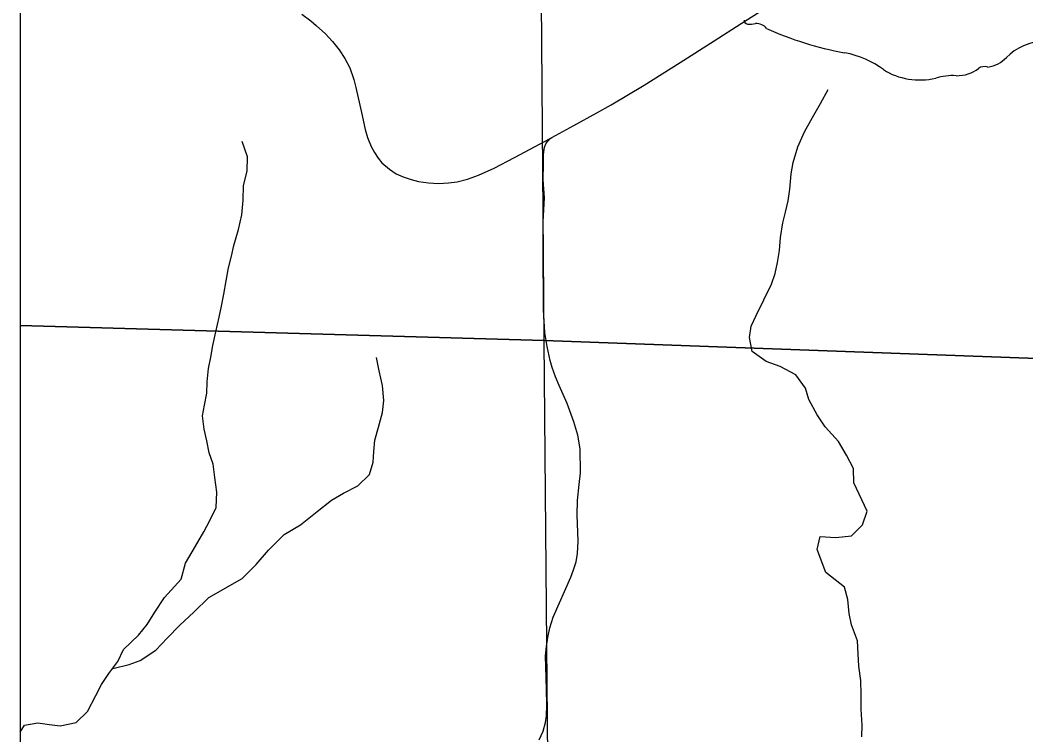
# Model space of a CAD drawing. Extents: x 0 to 34, y 0 to 22.
# Drawn here: x 2.1 to 2.985, y 16.044 to 16.672 of the extents above; entities that cross this region are included whole.
import ezdxf

# ---------------------------------------------------------------- set-up
doc = ezdxf.new("R2010")
doc.units = 0
for name, color, linetype in [('Default', 7, 'Continuous'), ('GM_X_Minor_River', 7, 'Continuous'), ('GM_X_Rail_Line', 7, 'Continuous'), ('GM_X_Section', 7, 'Continuous'), ('GM_X_State_Route', 7, 'Continuous'), ('GM_X_State_Shield', 7, 'Continuous'), ('GM_X_Township_Road', 7, 'Continuous'), ('SH_Cut_Line', 7, 'Continuous'), ('SH_Data', 7, 'Continuous')]:
    doc.layers.add(name, color=color, linetype=linetype)

msp = doc.modelspace()

# ---------------------------------------------------------------- linework, layer by layer
at = {"layer": 'Default'}
for points in [[(2.1, 17.41142), (2.1, 16.40382), (2.56099, 16.39041), (2.55316, 17.39981)], [(2.1, 16.40382), (2.1, 15.39906), (2.56982, 15.38768), (2.56099, 16.39041)]]:
    msp.add_lwpolyline(points, close=True, dxfattribs=at)
at = {"layer": 'GM_X_Minor_River'}
for points in [[(2.80887, 16.18642), (2.80111, 16.20685), (2.80366, 16.21824), (2.81767, 16.21723), (2.83128, 16.21886), (2.84104, 16.22842), (2.8451, 16.24059), (2.83352, 16.2655), (2.83303, 16.27801), (2.82687, 16.28971), (2.81995, 16.30178), (2.8081, 16.31456), (2.8012, 16.32512), (2.79389, 16.3387), (2.79077, 16.34853), (2.78234, 16.36021), (2.76865, 16.36767), (2.75612, 16.37211), (2.74393, 16.38072), (2.74155, 16.39321), (2.74298, 16.40308), (2.74744, 16.41259), (2.76082, 16.44), (2.76414, 16.44951), (2.76633, 16.459), (2.76813, 16.46963), (2.76878, 16.48101), (2.77094, 16.49392), (2.77313, 16.50341), (2.77569, 16.51329), (2.77711, 16.52353), (2.77813, 16.53719), (2.77993, 16.54706), (2.78398, 16.56074), (2.78992, 16.57406), (2.79699, 16.58663), (2.80408, 16.59882), (2.81078, 16.61139)], [(2.24154, 16.18053), (2.24557, 16.19484), (2.25415, 16.2097), (2.2616, 16.22227), (2.26682, 16.23217), (2.27239, 16.24359), (2.27303, 16.25724), (2.2714, 16.27012), (2.26978, 16.28185), (2.26629, 16.29168), (2.26431, 16.30228), (2.26194, 16.31249), (2.26032, 16.32423), (2.26213, 16.33372), (2.26431, 16.34435), (2.2646, 16.35421), (2.26563, 16.36597), (2.26782, 16.37584), (2.26962, 16.3861), (2.27216, 16.39825), (2.27507, 16.41116), (2.27726, 16.42066), (2.27906, 16.43128), (2.28123, 16.44305), (2.2834, 16.45444), (2.28596, 16.4647), (2.28814, 16.4742), (2.29218, 16.48826), (2.2951, 16.50117), (2.29612, 16.51407), (2.29638, 16.52696), (2.29968, 16.53949), (2.29995, 16.55201), (2.29528, 16.56561)], [(2.29528, 16.18109), (2.30766, 16.19348), (2.31853, 16.20609), (2.33241, 16.21985), (2.34671, 16.22831), (2.36137, 16.24019), (2.37377, 16.25015), (2.38432, 16.25631), (2.39713, 16.26287), (2.40726, 16.27281), (2.41057, 16.28345), (2.41125, 16.29293), (2.41192, 16.3028), (2.41522, 16.3142), (2.41889, 16.32712), (2.41994, 16.33774), (2.41868, 16.35099), (2.41592, 16.36386), (2.41354, 16.37559)], [(2.84034, 16.04197), (2.84069, 16.0522), (2.83989, 16.06622), (2.83986, 16.0791), (2.83944, 16.09161), (2.83789, 16.10411), (2.8371, 16.1151), (2.83669, 16.12647), (2.83135, 16.14047), (2.82942, 16.15032), (2.82825, 16.16282), (2.82515, 16.17354), (2.80887, 16.18642)], [(2.1, 16.04619), (2.10392, 16.05228), (2.11566, 16.05421), (2.12589, 16.05273), (2.13536, 16.05162), (2.14937, 16.05469), (2.15919, 16.0642), (2.16673, 16.07824), (2.17162, 16.08811), (2.17803, 16.0976), (2.18596, 16.10824), (2.19085, 16.11886), (2.20407, 16.13141), (2.21162, 16.1409), (2.21841, 16.15153), (2.22709, 16.16444), (2.24154, 16.18053)], [(2.18143, 16.10216), (2.19581, 16.10561), (2.20565, 16.10905), (2.21926, 16.11819), (2.22946, 16.12883), (2.24041, 16.14023), (2.25288, 16.15164), (2.2661, 16.16456), (2.29528, 16.18109)]]:
    msp.add_lwpolyline(points, dxfattribs=at)
at = {"layer": 'GM_X_Rail_Line'}
msp.add_lwpolyline([(2.1, 18.71713), (2.1, 14.1), (4.57815, 14.1), (4.56583, 14.96676), (4.55091, 15.53313), (4.54775, 16.58199), (4.54895, 17.6578), (4.5474, 17.7028), (4.54289, 17.94041), (4.5419, 17.96843), (4.54019, 18.28511), (4.54085, 18.37625), (4.53968, 18.39608), (4.53972, 18.40453), (4.53993, 18.44244), (4.54028, 18.5054), (4.54616, 18.6416), (3.84563, 18.6615), (3.84422, 18.66154), (2.92344, 18.69454), (2.92215, 18.69458), (2.78923, 18.69931), (2.78636, 18.69941)], close=True, dxfattribs=at)
at = {"layer": 'GM_X_Section'}
for points in [[(2.55316, 17.39981), (3.55733, 17.36758), (3.5651, 16.354), (2.56099, 16.39041)], [(2.56099, 16.39041), (3.5651, 16.354), (3.56762, 15.36295), (2.56982, 15.38768)]]:
    msp.add_lwpolyline(points, close=True, dxfattribs=at)
at = {"layer": 'GM_X_State_Route'}
msp.add_lwpolyline([(2.34779, 16.67764), (2.3557, 16.67158), (2.36048, 16.66748), (2.36849, 16.66026), (2.37474, 16.65342), (2.3807, 16.6461), (2.38558, 16.63868), (2.38997, 16.63038), (2.39368, 16.62003), (2.39534, 16.613), (2.40022, 16.59093), (2.40364, 16.57609), (2.4055, 16.56916), (2.40891, 16.56115), (2.41175, 16.55578), (2.41497, 16.5509), (2.41829, 16.54689), (2.42483, 16.54113), (2.43088, 16.53723), (2.43694, 16.5344), (2.44397, 16.53205), (2.45041, 16.53049), (2.4592, 16.52932), (2.46799, 16.52873), (2.47697, 16.52922), (2.48449, 16.5302), (2.49367, 16.53235), (2.50324, 16.53586), (2.5171, 16.54201), (2.53487, 16.55139), (2.56613, 16.56824), (2.56787, 16.56916), (2.58721, 16.57951), (2.60736, 16.59068), (2.62001, 16.59778), (2.64894, 16.61507), (2.68047, 16.63511), (2.71041, 16.654), (2.73417, 16.66921), (2.75407, 16.68205)], dxfattribs=at)
at = {"layer": 'GM_X_State_Shield'}
for centre, major_axis, start_param, end_param in [((2.74077, 16.67185), (0.00385, 0), 3.00124, 4.508301), ((2.74135, 16.69233), (0.0294, 0), 4.665946, 4.897461), ((2.74736, 16.66075), (0.0106, 0), 0.519207, 1.627899), ((2.88119, 16.84055), (0.2524, 0), 4.195997, 4.488961), ((3.00558, 16.61611), (0.04788, 0), 1.647645, 2.488434), ((2.80594, 16.58239), (0.07897, 0), 0.823519, 1.323587), ((2.94491, 16.6529), (0.02824, 0), 4.937069, 5.64225), ((2.89135, 16.65975), (0.05011, 0), 4.026481, 4.996735), ((2.92397, 16.64477), (0.0267, 0), 4.691044, 5.507374), ((2.94812, 16.62539), (0.00752, 0), 1.147584, 2.315152), ((2.92031, 16.59056), (0.04118, 0), 1.495662, 1.94098)]:
    msp.add_ellipse(centre, major_axis=major_axis, ratio=0.8, start_param=start_param, end_param=end_param, dxfattribs=at)
at = {"layer": 'GM_X_Township_Road'}
msp.add_lwpolyline([(2.55644, 16.03948), (2.5601, 16.04692), (2.56205, 16.05471), (2.5629, 16.06056), (2.56327, 16.06983), (2.56302, 16.08384), (2.5623, 16.11334), (2.5629, 16.12138), (2.56412, 16.1293), (2.56607, 16.13771), (2.56887, 16.14721), (2.58435, 16.18255), (2.58691, 16.18877), (2.5891, 16.19596), (2.5902, 16.20315), (2.59081, 16.214), (2.59008, 16.23727), (2.59032, 16.24983), (2.5919, 16.26396), (2.59288, 16.27408), (2.59251, 16.29516), (2.59056, 16.30735), (2.58703, 16.31892), (2.58118, 16.33501), (2.57423, 16.35097), (2.57091, 16.35871), (2.5679, 16.3667), (2.56631, 16.37291), (2.56351, 16.38534), (2.56168, 16.39765), (2.56046, 16.41739), (2.56034, 16.43653), (2.56022, 16.45359), (2.5601, 16.47699), (2.56022, 16.49514), (2.56123, 16.51604), (2.56022, 16.53183), (2.56026, 16.54582), (2.56026, 16.55392), (2.56055, 16.55646), (2.56114, 16.56066), (2.5626, 16.56398), (2.56613, 16.56824)], dxfattribs=at)
at = {"layer": 'SH_Cut_Line'}
msp.add_lwpolyline([(2.1, 20.9), (2.1, 14.1), (4.57815, 14.1)], dxfattribs=at)
at = {"layer": 'SH_Data'}
msp.add_line((2.1, 20.9), (2.1, 14.1), dxfattribs=at)

doc.saveas('drawing.dxf')
